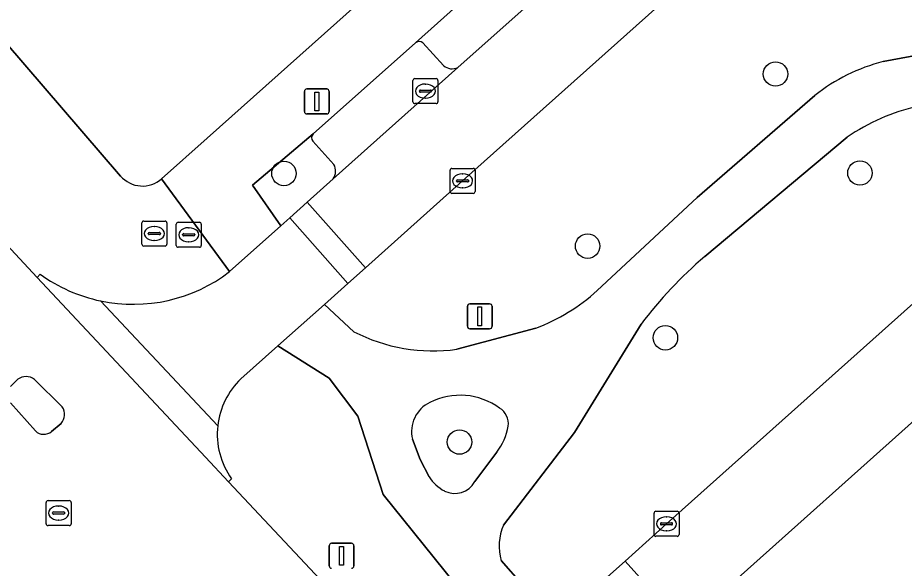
# Model space of a CAD drawing. Extents: x 162172 to 163187, y 382874 to 383685.
# Drawn here: x 162580.64 to 162616.09, y 383185.29 to 383207.31 of the extents above; entities that cross this region are included whole.
import ezdxf

# ---------------------------------------------------------------- set-up
doc = ezdxf.new("R2010")
doc.units = 0
for name, color, linetype in [('IMGEO_Berm_groen', 7, 'Continuous'), ('IMGEO_Boom', 7, 'Continuous'), ('IMGEO_Brandkraan', 7, 'Continuous'), ('IMGEO_Erf', 7, 'Continuous'), ('IMGEO_Groenvoorziening', 7, 'Continuous'), ('IMGEO_Kolk', 7, 'Continuous'), ('IMGEO_Lichtmast', 7, 'Continuous'), ('IMGEO_Parkeervlak_open', 7, 'Continuous'), ('IMGEO_Rijbaan_lokaal_open', 7, 'Continuous'), ('IMGEO_Rioolput', 7, 'Continuous'), ('IMGEO_Verkeerseiland_open', 7, 'Continuous'), ('IMGEO_Voetpad_gesloten', 7, 'Continuous'), ('IMGEO_Voetpad_open', 7, 'Continuous')]:
    doc.layers.add(name, color=color, linetype=linetype)

msp = doc.modelspace()

# ---------------------------------------------------------------- linework, layer by layer
at = {"layer": 'IMGEO_Berm_groen'}
for points in [[(162595.248, 383188.235), (162594.244, 383191.38), (162593.096, 383192.892), (162591.04, 383194.183), (162589.562, 383192.866)], [(162589.19, 383188.866), (162589.069, 383188.746), (162595.182, 383182.229), (162595.88, 383181.491), (162595.979, 383181.597)], [(162600.116, 383181.284), (162600.544, 383181.667), (162595.248, 383188.235)]]:
    msp.add_lwpolyline(points, dxfattribs=at)
for centre, radius, start, end in [((162591.682, 383190.651), 3.066, 133.7402, 173.5956), ((162591.677, 383190.651), 3.061, 173.5842, 215.6641)]:
    msp.add_arc(centre, radius, start, end, dxfattribs=at)
at = {"layer": 'IMGEO_Boom'}
for centre in [(162610.942, 383205.06), (162591.283, 383201.082), (162614.318, 383201.1), (162603.427, 383198.176), (162606.538, 383194.51), (162598.304, 383190.34)]:
    msp.add_circle(centre, 0.489, dxfattribs=at)
at = {"layer": 'IMGEO_Brandkraan'}
for p, q in [((162585.599, 383198.253), (162585.599, 383199.105)), ((162585.674, 383199.179), (162586.526, 383199.179)), ((162586.6, 383199.105), (162586.6, 383198.253)), ((162585.858, 383198.673), (162585.858, 383198.685)), ((162586.296, 383198.636), (162585.898, 383198.636)), ((162585.901, 383198.722), (162586.299, 383198.722)), ((162586.087, 383198.959), (162586.112, 383198.959)), ((162586.342, 383198.685), (162586.342, 383198.673)), ((162586.11, 383198.399), (162586.085, 383198.399)), ((162586.526, 383198.179), (162585.674, 383198.179))]:
    msp.add_line(p, q, dxfattribs=at)
for points in [[(162585.599, 383198.253), (162585.599, 383199.105)], [(162585.674, 383199.179), (162586.526, 383199.179)], [(162586.6, 383199.105), (162586.6, 383198.253)], [(162586.526, 383198.179), (162585.674, 383198.179)]]:
    msp.add_lwpolyline(points, dxfattribs=at)
for centre, radius, start, end in [((162585.676, 383199.103), 0.0765, 91.552, 178.448), ((162585.676, 383199.103), 0.0765, 91.552, 178.448), ((162586.524, 383199.103), 0.0765, 1.552, 88.448), ((162586.524, 383199.103), 0.0765, 1.552, 88.448), ((162585.898, 383198.682), 0.0403, 85.8775, 175.7526), ((162585.895, 383198.672), 0.0366, 178.938, 274.7102), ((162586.299, 383198.679), 0.043, 264.8664, 352.4533), ((162586.303, 383198.684), 0.0386, 1.7309, 96.639), ((162585.676, 383198.255), 0.0765, 181.552, 268.448), ((162585.676, 383198.255), 0.0765, 181.552, 268.448), ((162586.524, 383198.255), 0.0765, 271.552, 358.448), ((162586.524, 383198.255), 0.0765, 271.552, 358.448)]:
    msp.add_arc(centre, radius, start, end, dxfattribs=at)
for centre, major_axis, ratio, start_param, end_param in [((162586.086, 383198.679), (-0.387, 0.002), 0.722429, 4.712389, 7.853982), ((162586.111, 383198.679), (-0.39, 0.002), 0.717154, 1.570796, 4.712389)]:
    msp.add_ellipse(centre, major_axis=major_axis, ratio=ratio, start_param=start_param, end_param=end_param, dxfattribs=at)
at = {"layer": 'IMGEO_Erf'}
for points in [[(162586.39, 383200.872), (162588.21, 383202.497), (162641.443, 383250)], [(162586.091, 383235.314), (162568.622, 383219.741), (162584.749, 383200.98)]]:
    msp.add_lwpolyline(points, dxfattribs=at)
msp.add_arc((162585.623, 383201.733), 1.153, 220.7433, 311.7259, dxfattribs=at)
at = {"layer": 'IMGEO_Groenvoorziening'}
for points in [[(162718.775, 383301.078), (162715.908, 383302.61), (162713.445, 383303.655), (162712.478, 383302.8), (162711.785, 383302.188), (162708.036, 383298.826), (162691.32, 383283.864), (162676.816, 383270.908), (162663.821, 383259.29), (162646.358, 383243.687), (162640.771, 383238.704), (162631.839, 383230.648), (162614.417, 383215.084), (162598.429, 383200.785), (162594.538, 383197.307), (162593.832, 383196.676), (162592.898, 383195.841), (162594.073, 383194.754)], [(162615.248, 383205.554), (162618.269, 383206.125), (162621.186, 383206.981), (162618.378, 383210.002), (162624.74, 383216.468), (162630.462, 383219.659), (162632.733, 383216.809), (162634.719, 383222.024), (162635.475, 383227.035), (162635.943, 383230.477)], [(162603.815, 383196.396), (162607.81, 383200.116), (162612.515, 383204.202)], [(162613.81, 383202.532), (162608.111, 383197.761)], [(162599.972, 383185.595), (162601.7, 383183.624), (162602.511, 383183.424), (162604.227, 383184.949), (162604.928, 383185.572), (162606.584, 383187.068), (162621.087, 383200.028)], [(162598.195, 383194.05), (162601.358, 383194.892)], [(162605.565, 383195.051), (162602.908, 383190.727), (162600.066, 383187.019)], [(162596.42, 383190.454), (162596.728, 383189.644), (162597.089, 383188.954)], [(162598.91, 383188.755), (162599.797, 383189.933)]]:
    msp.add_lwpolyline(points, dxfattribs=at)
for centre, radius, start, end in [((162617.007, 383198.561), 7.211, 104.1155, 128.5272), ((162618.371, 383195.933), 8.022, 102.613, 124.6479), ((162619.222, 383184.772), 17.093, 130.5428, 143.0316), ((162598.54, 383202.254), 7.883, 290.9437, 312.0003), ((162597.248, 383200.924), 6.939, 242.7711, 277.8448), ((162597.688, 383190.753), 1.303, 115.8542, 193.2795), ((162598.327, 383189.516), 2.695, 54.0864, 116.604), ((162599.516, 383191.07), 0.741, 352.774, 58.0479), ((162597.82, 383191.413), 2.47, 323.1726, 349.8222), ((162598.424, 383189.777), 1.568, 211.6428, 242.8694), ((162598.115, 383189.193), 0.908, 243.4289, 331.165), ((162601.953, 383186.179), 2.066, 156.0155, 196.4312)]:
    msp.add_arc(centre, radius, start, end, dxfattribs=at)
at = {"layer": 'IMGEO_Kolk'}
for p, q in [((162596.439, 383203.951), (162596.439, 383204.803)), ((162596.514, 383204.877), (162597.366, 383204.877)), ((162596.927, 383204.657), (162596.952, 383204.657)), ((162597.44, 383204.803), (162597.44, 383203.951)), ((162596.698, 383204.371), (162596.698, 383204.383)), ((162597.136, 383204.334), (162596.738, 383204.334)), ((162596.741, 383204.42), (162597.139, 383204.42)), ((162597.182, 383204.383), (162597.182, 383204.371)), ((162596.95, 383204.097), (162596.925, 383204.097)), ((162597.366, 383203.877), (162596.514, 383203.877)), ((162597.928, 383200.359), (162597.928, 383201.211)), ((162598.003, 383201.285), (162598.855, 383201.285)), ((162598.929, 383201.211), (162598.929, 383200.359)), ((162598.187, 383200.779), (162598.187, 383200.791)), ((162598.625, 383200.742), (162598.227, 383200.742)), ((162598.23, 383200.828), (162598.628, 383200.828)), ((162598.416, 383201.065), (162598.441, 383201.065)), ((162598.671, 383200.791), (162598.671, 383200.779)), ((162598.439, 383200.505), (162598.414, 383200.505)), ((162598.855, 383200.285), (162598.003, 383200.285)), ((162606.083, 383186.642), (162606.083, 383187.494)), ((162606.158, 383187.568), (162607.01, 383187.568)), ((162606.571, 383187.348), (162606.596, 383187.348)), ((162607.084, 383187.494), (162607.084, 383186.642)), ((162606.342, 383187.062), (162606.342, 383187.074)), ((162606.78, 383187.025), (162606.382, 383187.025)), ((162606.385, 383187.111), (162606.783, 383187.111)), ((162606.826, 383187.074), (162606.826, 383187.062)), ((162607.01, 383186.568), (162606.158, 383186.568)), ((162606.594, 383186.788), (162606.569, 383186.788))]:
    msp.add_line(p, q, dxfattribs=at)
for points in [[(162596.439, 383203.951), (162596.439, 383204.803)], [(162596.514, 383204.877), (162597.366, 383204.877)], [(162597.44, 383204.803), (162597.44, 383203.951)], [(162597.366, 383203.877), (162596.514, 383203.877)], [(162597.928, 383200.359), (162597.928, 383201.211)], [(162598.003, 383201.285), (162598.855, 383201.285)], [(162598.929, 383201.211), (162598.929, 383200.359)], [(162598.855, 383200.285), (162598.003, 383200.285)], [(162606.083, 383186.642), (162606.083, 383187.494)], [(162606.158, 383187.568), (162607.01, 383187.568)], [(162607.084, 383187.494), (162607.084, 383186.642)], [(162607.01, 383186.568), (162606.158, 383186.568)]]:
    msp.add_lwpolyline(points, dxfattribs=at)
for centre, radius, start, end in [((162596.516, 383204.801), 0.0765, 91.552, 178.448), ((162596.516, 383204.801), 0.0765, 91.552, 178.448), ((162597.364, 383204.801), 0.0765, 1.552, 88.448), ((162597.364, 383204.801), 0.0765, 1.552, 88.448), ((162596.738, 383204.38), 0.0403, 85.8775, 175.7526), ((162596.735, 383204.37), 0.0366, 178.938, 274.7102), ((162597.139, 383204.377), 0.043, 264.8664, 352.4533), ((162597.143, 383204.382), 0.0386, 1.7309, 96.639), ((162596.516, 383203.953), 0.0765, 181.552, 268.448), ((162596.516, 383203.953), 0.0765, 181.552, 268.448), ((162597.364, 383203.953), 0.0765, 271.552, 358.448), ((162597.364, 383203.953), 0.0765, 271.552, 358.448), ((162598.005, 383201.209), 0.0765, 91.552, 178.448), ((162598.005, 383201.209), 0.0765, 91.552, 178.448), ((162598.853, 383201.209), 0.0765, 1.552, 88.448), ((162598.853, 383201.209), 0.0765, 1.552, 88.448), ((162598.227, 383200.788), 0.0403, 85.8775, 175.7526), ((162598.224, 383200.778), 0.0366, 178.938, 274.7102), ((162598.628, 383200.785), 0.043, 264.8664, 352.4533), ((162598.632, 383200.79), 0.0386, 1.7309, 96.639), ((162598.005, 383200.361), 0.0765, 181.552, 268.448), ((162598.005, 383200.361), 0.0765, 181.552, 268.448), ((162598.853, 383200.361), 0.0765, 271.552, 358.448), ((162598.853, 383200.361), 0.0765, 271.552, 358.448), ((162606.16, 383187.492), 0.0765, 91.552, 178.448), ((162606.16, 383187.492), 0.0765, 91.552, 178.448), ((162607.008, 383187.492), 0.0765, 1.552, 88.448), ((162607.008, 383187.492), 0.0765, 1.552, 88.448), ((162606.382, 383187.071), 0.0403, 85.8775, 175.7526), ((162606.379, 383187.061), 0.0366, 178.938, 274.7102), ((162606.783, 383187.068), 0.043, 264.8664, 352.4533), ((162606.787, 383187.073), 0.0386, 1.7309, 96.639), ((162606.16, 383186.644), 0.0765, 181.552, 268.448), ((162606.16, 383186.644), 0.0765, 181.552, 268.448), ((162607.008, 383186.644), 0.0765, 271.552, 358.448), ((162607.008, 383186.644), 0.0765, 271.552, 358.448)]:
    msp.add_arc(centre, radius, start, end, dxfattribs=at)
for centre, major_axis, ratio, start_param, end_param in [((162596.926, 383204.377), (-0.387, 0.002), 0.722429, 4.712389, 7.853982), ((162596.951, 383204.377), (-0.39, 0.002), 0.717154, 1.570796, 4.712389), ((162598.415, 383200.785), (-0.387, 0.002), 0.722429, 4.712389, 7.853982), ((162598.44, 383200.785), (-0.39, 0.002), 0.717154, 1.570796, 4.712389), ((162606.57, 383187.068), (-0.387, 0.002), 0.722429, 4.712389, 7.853982), ((162606.595, 383187.068), (-0.39, 0.002), 0.717154, 1.570796, 4.712389)]:
    msp.add_ellipse(centre, major_axis=major_axis, ratio=ratio, start_param=start_param, end_param=end_param, dxfattribs=at)
at = {"layer": 'IMGEO_Lichtmast'}
for p, q in [((162592.102, 383203.561), (162592.102, 383204.361)), ((162592.102, 383204.361), (162592.102, 383203.561)), ((162592.202, 383204.461), (162592.992, 383204.461)), ((162592.992, 383204.461), (162592.202, 383204.461)), ((162593.092, 383204.361), (162593.092, 383203.561)), ((162593.092, 383203.561), (162593.092, 383204.361)), ((162592.992, 383203.461), (162592.202, 383203.461)), ((162592.202, 383203.461), (162592.992, 383203.461)), ((162598.718, 383195.868), (162599.508, 383195.868)), ((162599.508, 383195.868), (162598.718, 383195.868)), ((162598.618, 383194.968), (162598.618, 383195.768)), ((162598.618, 383195.768), (162598.618, 383194.968)), ((162599.608, 383195.768), (162599.608, 383194.968)), ((162599.608, 383194.968), (162599.608, 383195.768)), ((162599.508, 383194.868), (162598.718, 383194.868)), ((162598.718, 383194.868), (162599.508, 383194.868)), ((162593.19, 383186.29), (162593.98, 383186.29)), ((162593.98, 383186.29), (162593.19, 383186.29)), ((162593.09, 383185.39), (162593.09, 383186.19)), ((162593.09, 383186.19), (162593.09, 383185.39)), ((162594.08, 383186.19), (162594.08, 383185.39)), ((162594.08, 383185.39), (162594.08, 383186.19))]:
    msp.add_line(p, q, dxfattribs=at)
for points in [[(162592.522, 383204.336), (162592.672, 383204.336), (162592.672, 383203.586), (162592.522, 383203.586), (162592.522, 383204.336)], [(162599.038, 383195.743), (162599.188, 383195.743), (162599.188, 383194.993), (162599.038, 383194.993), (162599.038, 383195.743)], [(162593.51, 383186.165), (162593.66, 383186.165), (162593.66, 383185.415), (162593.51, 383185.415), (162593.51, 383186.165)]]:
    msp.add_lwpolyline(points, dxfattribs=at)
for centre, start, end in [((162592.202, 383204.361), 90, 180), ((162592.202, 383204.361), 90, 180), ((162592.992, 383204.361), 0, 90), ((162592.992, 383204.361), 360, 90), ((162592.202, 383203.561), 180, 270), ((162592.202, 383203.561), 180, 270), ((162592.992, 383203.561), 270, 0), ((162592.992, 383203.561), 270, 0), ((162598.718, 383195.768), 90, 180), ((162598.718, 383195.768), 90, 180), ((162599.508, 383195.768), 0, 90), ((162599.508, 383195.768), 360, 90), ((162598.718, 383194.968), 180, 270), ((162598.718, 383194.968), 180, 270), ((162599.508, 383194.968), 270, 0), ((162599.508, 383194.968), 270, 0), ((162593.19, 383186.19), 90, 180), ((162593.19, 383186.19), 90, 180), ((162593.98, 383186.19), 0, 90), ((162593.98, 383186.19), 360, 90), ((162593.19, 383185.39), 180, 270), ((162593.19, 383185.39), 180, 270), ((162593.98, 383185.39), 270, 0), ((162593.98, 383185.39), 270, 0)]:
    msp.add_arc(centre, 0.1, start, end, dxfattribs=at)
at = {"layer": 'IMGEO_Parkeervlak_open'}
for points in [[(162596.549, 383206.31), (162592.455, 383202.662)], [(162597.663, 383205.399), (162596.835, 383206.306)], [(162593.254, 383200.868), (162598.236, 383205.326)], [(162592.435, 383202.369), (162593.278, 383201.439)]]:
    msp.add_lwpolyline(points, dxfattribs=at)
for centre, radius, start, end in [((162596.69, 383206.146), 0.216, 47.7849, 130.6125), ((162598.002, 383205.774), 0.505, 227.8694, 297.6099), ((162592.611, 383202.504), 0.222, 134.6027, 217.5875), ((162592.815, 383201.172), 0.534, 325.231, 29.9554)]:
    msp.add_arc(centre, radius, start, end, dxfattribs=at)
at = {"layer": 'IMGEO_Rijbaan_lokaal_open'}
for points in [[(162618.227, 383223.191), (162608.746, 383214.728), (162606.368, 383212.592), (162601.371, 383208.121), (162598.236, 383205.326), (162593.254, 383200.868), (162592.209, 383199.929), (162594.538, 383197.307), (162598.429, 383200.785), (162614.417, 383215.084), (162631.839, 383230.648)], [(162600.735, 383176.353), (162595.88, 383181.491), (162595.182, 383182.229), (162589.069, 383188.746), (162588.142, 383189.733), (162581.416, 383196.925), (162577.742, 383200.858), (162577.841, 383199.47), (162578.014, 383197.058), (162574.05, 383198.21), (162575.617, 383196.228), (162572.015, 383196.495), (162572.699, 383194.936)], [(162621.087, 383200.028), (162606.584, 383187.068), (162604.928, 383185.572), (162607.263, 383182.969), (162608.683, 383184.225), (162617.125, 383191.769)], [(162592.898, 383195.841), (162593.832, 383196.676), (162591.512, 383199.306), (162591.159, 383198.992), (162589.111, 383197.155)], [(162581.527, 383197.054), (162581.416, 383196.925), (162588.142, 383189.733), (162589.069, 383188.746), (162589.19, 383188.866)], [(162588.635, 383190.993), (162583.949, 383195.984)], [(162583.949, 383195.984), (162588.635, 383190.993)], [(162589.562, 383192.866), (162591.04, 383194.183), (162592.898, 383195.841)], [(162580.344, 383192.566), (162580.636, 383192.853)], [(162581.301, 383192.845), (162582.413, 383191.743)], [(162581.345, 383190.785), (162580.349, 383191.907)], [(162582.369, 383191.084), (162581.99, 383190.765)]]:
    msp.add_lwpolyline(points, dxfattribs=at)
for points in [[(162592.209, 383199.929), (162591.512, 383199.306), (162593.832, 383196.676), (162594.538, 383197.307)], [(162604.928, 383185.572), (162604.227, 383184.949), (162606.562, 383182.357), (162607.263, 383182.969)]]:
    msp.add_lwpolyline(points, close=True, dxfattribs=at)
for centre, radius, start, end in [((162585.261, 383202.231), 6.383, 234.1949, 258.1349), ((162585.252, 383202.204), 6.355, 258.1718, 307.3907), ((162580.963, 383192.397), 0.561, 52.9692, 125.6523), ((162591.682, 383190.651), 3.066, 133.7402, 173.5956), ((162582, 383191.44), 0.513, 316.0854, 36.2749), ((162591.677, 383190.651), 3.061, 173.5842, 215.6641), ((162581.679, 383191.132), 0.482, 226.165, 310.2829)]:
    msp.add_arc(centre, radius, start, end, dxfattribs=at)
at = {"layer": 'IMGEO_Rioolput'}
for p, q in [((162586.973, 383198.205), (162586.973, 383199.057)), ((162587.048, 383199.131), (162587.9, 383199.131)), ((162587.974, 383199.057), (162587.974, 383198.205)), ((162587.232, 383198.625), (162587.232, 383198.637)), ((162587.275, 383198.674), (162587.673, 383198.674)), ((162587.461, 383198.911), (162587.486, 383198.911)), ((162587.716, 383198.637), (162587.716, 383198.625)), ((162587.67, 383198.588), (162587.272, 383198.588)), ((162587.484, 383198.351), (162587.459, 383198.351)), ((162587.9, 383198.131), (162587.048, 383198.131)), ((162581.847, 383187.999), (162582.699, 383187.999)), ((162581.772, 383187.073), (162581.772, 383187.925)), ((162582.26, 383187.779), (162582.285, 383187.779)), ((162582.773, 383187.925), (162582.773, 383187.073)), ((162582.031, 383187.493), (162582.031, 383187.505)), ((162582.469, 383187.456), (162582.071, 383187.456)), ((162582.074, 383187.542), (162582.472, 383187.542)), ((162582.515, 383187.505), (162582.515, 383187.493)), ((162582.699, 383186.999), (162581.847, 383186.999)), ((162582.283, 383187.219), (162582.258, 383187.219))]:
    msp.add_line(p, q, dxfattribs=at)
for points in [[(162586.973, 383198.205), (162586.973, 383199.057)], [(162587.048, 383199.131), (162587.9, 383199.131)], [(162587.974, 383199.057), (162587.974, 383198.205)], [(162587.9, 383198.131), (162587.048, 383198.131)], [(162581.847, 383187.999), (162582.699, 383187.999)], [(162581.772, 383187.073), (162581.772, 383187.925)], [(162582.773, 383187.925), (162582.773, 383187.073)], [(162582.699, 383186.999), (162581.847, 383186.999)]]:
    msp.add_lwpolyline(points, dxfattribs=at)
for centre, radius, start, end in [((162587.05, 383199.055), 0.0765, 91.552, 178.448), ((162587.05, 383199.055), 0.0765, 91.552, 178.448), ((162587.898, 383199.055), 0.0765, 1.552, 88.448), ((162587.898, 383199.055), 0.0765, 1.552, 88.448), ((162587.272, 383198.634), 0.0403, 85.8775, 175.7526), ((162587.269, 383198.624), 0.0366, 178.938, 274.7102), ((162587.673, 383198.631), 0.043, 264.8664, 352.4533), ((162587.677, 383198.636), 0.0386, 1.7309, 96.639), ((162587.05, 383198.207), 0.0765, 181.552, 268.448), ((162587.05, 383198.207), 0.0765, 181.552, 268.448), ((162587.898, 383198.207), 0.0765, 271.552, 358.448), ((162587.898, 383198.207), 0.0765, 271.552, 358.448), ((162581.849, 383187.923), 0.0765, 91.552, 178.448), ((162581.849, 383187.923), 0.0765, 91.552, 178.448), ((162582.697, 383187.923), 0.0765, 1.552, 88.448), ((162582.697, 383187.923), 0.0765, 1.552, 88.448), ((162582.071, 383187.502), 0.0403, 85.8775, 175.7526), ((162582.068, 383187.492), 0.0366, 178.938, 274.7102), ((162582.472, 383187.499), 0.043, 264.8664, 352.4533), ((162582.476, 383187.504), 0.0386, 1.7309, 96.639), ((162581.849, 383187.075), 0.0765, 181.552, 268.448), ((162581.849, 383187.075), 0.0765, 181.552, 268.448), ((162582.697, 383187.075), 0.0765, 271.552, 358.448), ((162582.697, 383187.075), 0.0765, 271.552, 358.448)]:
    msp.add_arc(centre, radius, start, end, dxfattribs=at)
for centre, major_axis, ratio, start_param, end_param in [((162587.46, 383198.631), (-0.387, 0.002), 0.722429, 4.712389, 7.853982), ((162587.485, 383198.631), (-0.39, 0.002), 0.717154, 1.570796, 4.712389), ((162582.259, 383187.499), (-0.387, 0.002), 0.722429, 4.712389, 7.853982), ((162582.284, 383187.499), (-0.39, 0.002), 0.717154, 1.570796, 4.712389)]:
    msp.add_ellipse(centre, major_axis=major_axis, ratio=ratio, start_param=start_param, end_param=end_param, dxfattribs=at)
at = {"layer": 'IMGEO_Verkeerseiland_open'}
for points in [[(162580.636, 383192.853), (162580.344, 383192.566)], [(162582.413, 383191.743), (162581.301, 383192.845)], [(162580.349, 383191.907), (162581.345, 383190.785)], [(162581.99, 383190.765), (162582.369, 383191.084)]]:
    msp.add_lwpolyline(points, dxfattribs=at)
for centre, radius, start, end in [((162580.963, 383192.397), 0.561, 52.9692, 125.6523), ((162582, 383191.44), 0.513, 316.0854, 36.2749), ((162581.679, 383191.132), 0.482, 226.165, 310.2829)]:
    msp.add_arc(centre, radius, start, end, dxfattribs=at)
at = {"layer": 'IMGEO_Voetpad_gesloten'}
for points in [[(162621.186, 383206.981), (162618.269, 383206.125), (162615.248, 383205.554)], [(162612.515, 383204.202), (162607.81, 383200.116), (162603.815, 383196.396)], [(162608.111, 383197.761), (162613.81, 383202.532)], [(162594.073, 383194.754), (162592.898, 383195.841), (162591.04, 383194.183), (162593.096, 383192.892), (162594.244, 383191.38), (162595.248, 383188.235), (162600.544, 383181.667), (162602.511, 383183.424), (162601.7, 383183.624), (162599.972, 383185.595)], [(162601.358, 383194.892), (162598.195, 383194.05)], [(162600.066, 383187.019), (162602.908, 383190.727), (162605.565, 383195.051)], [(162597.089, 383188.954), (162596.728, 383189.644), (162596.42, 383190.454)], [(162599.797, 383189.933), (162598.91, 383188.755)]]:
    msp.add_lwpolyline(points, dxfattribs=at)
for centre, radius, start, end in [((162617.007, 383198.561), 7.211, 104.1155, 128.5272), ((162618.371, 383195.933), 8.022, 102.613, 124.6479), ((162619.222, 383184.772), 17.093, 130.5428, 143.0316), ((162598.54, 383202.254), 7.883, 290.9437, 312.0003), ((162597.248, 383200.924), 6.939, 242.7711, 277.8448), ((162597.688, 383190.753), 1.303, 115.8542, 193.2795), ((162598.327, 383189.516), 2.695, 54.0864, 116.604), ((162599.516, 383191.07), 0.741, 352.774, 58.0479), ((162597.82, 383191.413), 2.47, 323.1726, 349.8222), ((162598.424, 383189.777), 1.568, 211.6428, 242.8694), ((162598.115, 383189.193), 0.908, 243.4289, 331.165), ((162601.953, 383186.179), 2.066, 156.0155, 196.4312)]:
    msp.add_arc(centre, radius, start, end, dxfattribs=at)
at = {"layer": 'IMGEO_Voetpad_open'}
for points in [[(162641.443, 383250), (162588.21, 383202.497), (162586.39, 383200.872), (162589.111, 383197.155), (162591.159, 383198.992), (162590.019, 383200.615), (162592.455, 383202.662), (162596.549, 383206.31), (162600.573, 383209.92), (162604.674, 383213.579), (162607.933, 383216.501), (162616.51, 383224.164)], [(162549.744, 383232.482), (162550.435, 383231.664), (162551.306, 383230.635), (162552.781, 383231.949), (162563.122, 383219.859), (162561.643, 383218.568), (162565.024, 383214.635), (162566.057, 383213.383), (162567.551, 383214.667), (162578.035, 383202.407), (162576.518, 383201.126), (162577.841, 383199.47), (162577.742, 383200.858), (162581.416, 383196.925), (162581.527, 383197.054)], [(162584.749, 383200.98), (162568.622, 383219.741)], [(162600.573, 383209.92), (162596.549, 383206.31)], [(162598.236, 383205.326), (162601.371, 383208.121)], [(162596.835, 383206.306), (162597.663, 383205.399)], [(162592.455, 383202.662), (162590.019, 383200.615), (162591.159, 383198.992), (162591.512, 383199.306), (162592.209, 383199.929), (162593.254, 383200.868)], [(162593.278, 383201.439), (162592.435, 383202.369)], [(162589.111, 383197.155), (162586.39, 383200.872)], [(162617.125, 383191.769), (162608.683, 383184.225), (162607.263, 383182.969), (162606.562, 383182.357), (162604.921, 383180.864)]]:
    msp.add_lwpolyline(points, dxfattribs=at)
for centre, radius, start, end in [((162596.69, 383206.146), 0.216, 47.7849, 130.6125), ((162598.002, 383205.774), 0.505, 227.8694, 297.6099), ((162592.611, 383202.504), 0.222, 134.6027, 217.5875), ((162592.815, 383201.172), 0.534, 325.231, 29.9554), ((162585.623, 383201.733), 1.153, 220.7433, 311.7259), ((162585.261, 383202.231), 6.383, 234.1949, 258.1349), ((162585.252, 383202.204), 6.355, 258.1718, 307.3907)]:
    msp.add_arc(centre, radius, start, end, dxfattribs=at)

doc.saveas('drawing.dxf')
